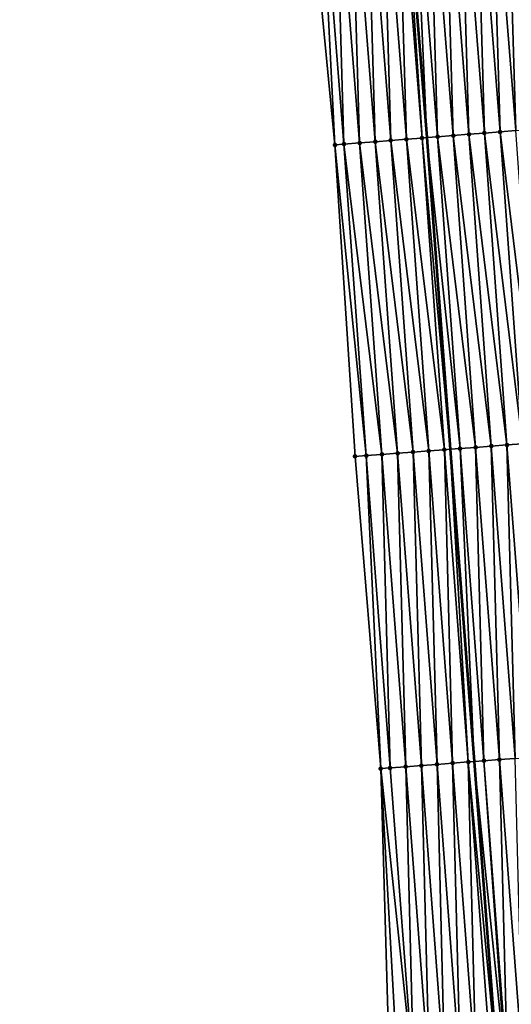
# Model space of a CAD drawing. Header units: feet. Extents: x 2010743 to 2022806, y 818705 to 837694.
# Tile 461 of 531: x 2011337 to 2011369, y 835075 to 835138. Entities that reach past the tile are written whole.
import ezdxf

# ---------------------------------------------------------------- set-up
doc = ezdxf.new("R2010")
doc.units = ezdxf.units.FT
doc.header["$MEASUREMENT"] = 0
doc.layers.add('EP_Travel Lane', color=172, linetype='Continuous', lineweight=53)
doc.layers.add('Road Shots', color=141, linetype='Continuous', lineweight=100)
doc.layers.add('I-77-MM17-21_NB-Surface-Border', color=7, linetype='Continuous')
doc.layers.add('I-77-MM17-21_NB-Surface-TIN', color=7, linetype='Continuous')

msp = doc.modelspace()

# ---------------------------------------------------------------- linework, layer by layer
at = {"layer": 'EP_Travel Lane'}
msp.add_polyline3d([(2011343.471, 835369.036, 318.673), (2011345.202, 835349.156, 318.333), (2011346.905, 835329.233, 317.953), (2011348.607, 835309.308, 317.598), (2011350.309, 835289.384, 317.24), (2011351.991, 835269.485, 316.885), (2011353.655, 835249.557, 316.548), (2011355.318, 835229.63, 316.166), (2011356.982, 835209.702, 315.817), (2011358.606, 835189.83, 315.464), (2011360.193, 835169.896, 315.119), (2011361.781, 835149.962, 314.759), (2011363.368, 835130.029, 314.388), (2011364.863, 835110.128, 314.021), (2011366.386, 835090.189, 313.681), (2011367.893, 835070.265, 313.337), (2011369.392, 835050.324, 312.984), (2011370.892, 835030.384, 312.62), (2011372.381, 835010.453, 312.287), (2011373.864, 834990.511, 311.941), (2011375.348, 834970.57, 311.56), (2011376.748, 834950.679, 311.193), (2011378.111, 834930.729, 310.823), (2011379.473, 834910.778, 310.478)], dxfattribs=at)
at = {"layer": 'I-77-MM17-21_NB-Surface-Border', "color": 3, "linetype": 'Continuous', "lineweight": -3}
msp.add_polyline3d([(2011373.638, 834910.372, 310.299), (2011371.915, 834930.297, 310.642), (2011370.068, 834950.213, 310.995), (2011368.994, 834970.1, 311.378), (2011367.509, 834990.041, 311.738), (2011366.025, 835009.983, 312.086), (2011364.536, 835029.909, 312.431), (2011363.037, 835049.85, 312.781), (2011360.998, 835069.75, 313.11), (2011360.425, 835089.737, 313.503), (2011358.792, 835109.668, 313.849), (2011357.502, 835129.568, 314.203), (2011355.591, 835149.476, 314.562), (2011353.715, 835169.387, 314.903), (2011352.345, 835189.337, 315.276), (2011350.727, 835209.183, 315.635), (2011349.064, 835229.111, 315.98), (2011347.4, 835249.038, 316.356), (2011345.736, 835268.966, 316.708), (2011344.055, 835288.853, 317.055), (2011342.09, 835308.755, 317.397), (2011340.966, 835328.728, 317.775), (2011339.235, 835348.65, 318.143), (2011337.381, 835368.501, 318.484)], dxfattribs=at)
at = {"layer": 'I-77-MM17-21_NB-Surface-TIN', "color": 128, "linetype": 'Continuous', "lineweight": -3}
for points in [[(2011369.044, 835130.477, 314.471), (2011368.462, 835150.49, 314.843), (2011367.465, 835150.411, 314.834)], [(2011370.041, 835130.556, 314.481), (2011369.459, 835150.569, 314.852), (2011368.462, 835150.49, 314.843)], [(2011369.044, 835130.477, 314.471), (2011370.041, 835130.556, 314.481), (2011368.462, 835150.49, 314.843)], [(2011361.069, 835129.848, 314.324), (2011360.487, 835149.86, 314.731), (2011359.49, 835149.782, 314.7)], [(2011362.066, 835129.926, 314.352), (2011361.484, 835149.939, 314.754), (2011360.487, 835149.86, 314.731)], [(2011361.069, 835129.848, 314.324), (2011362.066, 835129.926, 314.352), (2011360.487, 835149.86, 314.731)], [(2011363.063, 835130.005, 314.38), (2011361.781, 835149.962, 314.759), (2011361.484, 835149.939, 314.754)], [(2011362.066, 835129.926, 314.352), (2011363.063, 835130.005, 314.38), (2011361.484, 835149.939, 314.754)], [(2011362.481, 835150.018, 314.77), (2011361.781, 835149.962, 314.759), (2011363.368, 835130.029, 314.388)], [(2011363.063, 835130.005, 314.38), (2011363.368, 835130.029, 314.388), (2011361.781, 835149.962, 314.759)], [(2011364.059, 835130.083, 314.405), (2011363.478, 835150.096, 314.79), (2011362.481, 835150.018, 314.77)], [(2011364.059, 835130.083, 314.405), (2011362.481, 835150.018, 314.77), (2011363.368, 835130.029, 314.388)], [(2011365.056, 835130.162, 314.422), (2011364.474, 835150.175, 314.803), (2011363.478, 835150.096, 314.79)], [(2011364.059, 835130.083, 314.405), (2011365.056, 835130.162, 314.422), (2011363.478, 835150.096, 314.79)], [(2011366.053, 835130.241, 314.436), (2011365.471, 835150.254, 314.813), (2011364.474, 835150.175, 314.803)], [(2011365.056, 835130.162, 314.422), (2011366.053, 835130.241, 314.436), (2011364.474, 835150.175, 314.803)], [(2011367.05, 835130.32, 314.448), (2011366.468, 835150.332, 314.825), (2011365.471, 835150.254, 314.813)], [(2011366.053, 835130.241, 314.436), (2011367.05, 835130.32, 314.448), (2011365.471, 835150.254, 314.813)], [(2011368.047, 835130.398, 314.46), (2011367.465, 835150.411, 314.834), (2011366.468, 835150.332, 314.825)], [(2011367.05, 835130.32, 314.448), (2011368.047, 835130.398, 314.46), (2011366.468, 835150.332, 314.825)], [(2011368.047, 835130.398, 314.46), (2011369.044, 835130.477, 314.471), (2011367.465, 835150.411, 314.834)], [(2011357.502, 835129.568, 314.203), (2011356.499, 835149.547, 314.594), (2011355.591, 835149.476, 314.562)], [(2011358.078, 835129.613, 314.226), (2011357.496, 835149.625, 314.629), (2011356.499, 835149.547, 314.594)], [(2011358.078, 835129.613, 314.226), (2011356.499, 835149.547, 314.594), (2011357.502, 835129.568, 314.203)], [(2011359.075, 835129.691, 314.26), (2011358.493, 835149.704, 314.667), (2011357.496, 835149.625, 314.629)], [(2011358.078, 835129.613, 314.226), (2011359.075, 835129.691, 314.26), (2011357.496, 835149.625, 314.629)], [(2011360.072, 835129.77, 314.292), (2011359.49, 835149.782, 314.7), (2011358.493, 835149.704, 314.667)], [(2011359.075, 835129.691, 314.26), (2011360.072, 835129.77, 314.292), (2011358.493, 835149.704, 314.667)], [(2011360.072, 835129.77, 314.292), (2011361.069, 835129.848, 314.324), (2011359.49, 835149.782, 314.7)], [(2011369.477, 835110.48, 314.089), (2011368.047, 835130.398, 314.46), (2011367.05, 835130.32, 314.448)], [(2011370.474, 835110.556, 314.099), (2011369.044, 835130.477, 314.471), (2011368.047, 835130.398, 314.46)], [(2011369.477, 835110.48, 314.089), (2011370.474, 835110.556, 314.099), (2011368.047, 835130.398, 314.46)], [(2011361.5, 835109.873, 313.938), (2011360.072, 835129.77, 314.292), (2011359.075, 835129.691, 314.26)], [(2011362.497, 835109.949, 313.968), (2011361.069, 835129.848, 314.324), (2011360.072, 835129.77, 314.292)], [(2011361.5, 835109.873, 313.938), (2011362.497, 835109.949, 313.968), (2011360.072, 835129.77, 314.292)], [(2011363.494, 835110.024, 313.997), (2011362.066, 835129.926, 314.352), (2011361.069, 835129.848, 314.324)], [(2011363.494, 835110.024, 313.997), (2011361.069, 835129.848, 314.324), (2011362.497, 835109.949, 313.968)], [(2011364.491, 835110.1, 314.014), (2011363.063, 835130.005, 314.38), (2011362.066, 835129.926, 314.352)], [(2011363.494, 835110.024, 313.997), (2011364.491, 835110.1, 314.014), (2011362.066, 835129.926, 314.352)], [(2011363.063, 835130.005, 314.38), (2011364.863, 835110.128, 314.021), (2011363.368, 835130.029, 314.388)], [(2011364.491, 835110.1, 314.014), (2011364.863, 835110.128, 314.021), (2011363.063, 835130.005, 314.38)], [(2011365.488, 835110.176, 314.031), (2011364.059, 835130.083, 314.405), (2011363.368, 835130.029, 314.388)], [(2011365.488, 835110.176, 314.031), (2011363.368, 835130.029, 314.388), (2011364.863, 835110.128, 314.021)], [(2011366.485, 835110.252, 314.054), (2011365.056, 835130.162, 314.422), (2011364.059, 835130.083, 314.405)], [(2011365.488, 835110.176, 314.031), (2011366.485, 835110.252, 314.054), (2011364.059, 835130.083, 314.405)], [(2011367.483, 835110.328, 314.069), (2011366.053, 835130.241, 314.436), (2011365.056, 835130.162, 314.422)], [(2011366.485, 835110.252, 314.054), (2011367.483, 835110.328, 314.069), (2011365.056, 835130.162, 314.422)], [(2011368.48, 835110.404, 314.079), (2011367.05, 835130.32, 314.448), (2011366.053, 835130.241, 314.436)], [(2011367.483, 835110.328, 314.069), (2011368.48, 835110.404, 314.079), (2011366.053, 835130.241, 314.436)], [(2011368.48, 835110.404, 314.079), (2011369.477, 835110.48, 314.089), (2011367.05, 835130.32, 314.448)], [(2011359.506, 835109.722, 313.872), (2011358.078, 835129.613, 314.226), (2011357.502, 835129.568, 314.203)], [(2011359.506, 835109.722, 313.872), (2011357.502, 835129.568, 314.203), (2011358.792, 835109.668, 313.849)], [(2011360.503, 835109.797, 313.903), (2011359.075, 835129.691, 314.26), (2011358.078, 835129.613, 314.226)], [(2011359.506, 835109.722, 313.872), (2011360.503, 835109.797, 313.903), (2011358.078, 835129.613, 314.226)], [(2011360.503, 835109.797, 313.903), (2011361.5, 835109.873, 313.938), (2011359.075, 835129.691, 314.26)], [(2011367.011, 835090.237, 313.687), (2011366.485, 835110.252, 314.054), (2011365.488, 835110.176, 314.031)], [(2011368.008, 835090.313, 313.706), (2011367.483, 835110.328, 314.069), (2011366.485, 835110.252, 314.054)], [(2011367.011, 835090.237, 313.687), (2011368.008, 835090.313, 313.706), (2011366.485, 835110.252, 314.054)], [(2011369.005, 835090.389, 313.721), (2011368.48, 835110.404, 314.079), (2011367.483, 835110.328, 314.069)], [(2011368.008, 835090.313, 313.706), (2011369.005, 835090.389, 313.721), (2011367.483, 835110.328, 314.069)], [(2011370.003, 835090.465, 313.731), (2011369.477, 835110.48, 314.089), (2011368.48, 835110.404, 314.079)], [(2011369.005, 835090.389, 313.721), (2011370.003, 835090.465, 313.731), (2011368.48, 835110.404, 314.079)], [(2011360.425, 835089.737, 313.503), (2011359.506, 835109.722, 313.872), (2011358.792, 835109.668, 313.849)], [(2011361.028, 835089.783, 313.522), (2011360.503, 835109.797, 313.903), (2011359.506, 835109.722, 313.872)], [(2011360.425, 835089.737, 313.503), (2011361.028, 835089.783, 313.522), (2011359.506, 835109.722, 313.872)], [(2011362.026, 835089.859, 313.553), (2011361.5, 835109.873, 313.938), (2011360.503, 835109.797, 313.903)], [(2011361.028, 835089.783, 313.522), (2011362.026, 835089.859, 313.553), (2011360.503, 835109.797, 313.903)], [(2011363.023, 835089.934, 313.588), (2011362.497, 835109.949, 313.968), (2011361.5, 835109.873, 313.938)], [(2011362.026, 835089.859, 313.553), (2011363.023, 835089.934, 313.588), (2011361.5, 835109.873, 313.938)], [(2011364.02, 835090.01, 313.617), (2011363.494, 835110.024, 313.997), (2011362.497, 835109.949, 313.968)], [(2011363.023, 835089.934, 313.588), (2011364.02, 835090.01, 313.617), (2011362.497, 835109.949, 313.968)], [(2011365.017, 835090.085, 313.654), (2011364.491, 835110.1, 314.014), (2011363.494, 835110.024, 313.997)], [(2011364.02, 835090.01, 313.617), (2011365.017, 835090.085, 313.654), (2011363.494, 835110.024, 313.997)], [(2011366.014, 835090.161, 313.678), (2011364.863, 835110.128, 314.021), (2011364.491, 835110.1, 314.014)], [(2011365.017, 835090.085, 313.654), (2011366.014, 835090.161, 313.678), (2011364.491, 835110.1, 314.014)], [(2011365.488, 835110.176, 314.031), (2011364.863, 835110.128, 314.021), (2011366.386, 835090.189, 313.681)], [(2011366.014, 835090.161, 313.678), (2011366.386, 835090.189, 313.681), (2011364.863, 835110.128, 314.021)], [(2011367.011, 835090.237, 313.687), (2011365.488, 835110.176, 314.031), (2011366.386, 835090.189, 313.681)], [(2011366.523, 835070.163, 313.305), (2011366.014, 835090.161, 313.678), (2011365.017, 835090.085, 313.654)], [(2011366.014, 835090.161, 313.678), (2011367.893, 835070.265, 313.337), (2011366.386, 835090.189, 313.681)], [(2011367.52, 835070.237, 313.333), (2011367.893, 835070.265, 313.337), (2011366.014, 835090.161, 313.678)], [(2011366.523, 835070.163, 313.305), (2011367.52, 835070.237, 313.333), (2011366.014, 835090.161, 313.678)], [(2011368.425, 835070.305, 313.343), (2011367.011, 835090.237, 313.687), (2011366.386, 835090.189, 313.681)], [(2011368.425, 835070.305, 313.343), (2011366.386, 835090.189, 313.681), (2011367.893, 835070.265, 313.337)], [(2011368.518, 835070.312, 313.346), (2011368.008, 835090.313, 313.706), (2011367.011, 835090.237, 313.687)], [(2011368.425, 835070.305, 313.343), (2011368.518, 835070.312, 313.346), (2011367.011, 835090.237, 313.687)], [(2011369.515, 835070.387, 313.367), (2011369.005, 835090.389, 313.721), (2011368.008, 835090.313, 313.706)], [(2011368.518, 835070.312, 313.346), (2011369.515, 835070.387, 313.367), (2011368.008, 835090.313, 313.706)], [(2011362.534, 835069.865, 313.167), (2011361.028, 835089.783, 313.522), (2011360.425, 835089.737, 313.503)], [(2011360.998, 835069.75, 313.11), (2011361.537, 835069.791, 313.13), (2011360.425, 835089.737, 313.503)], [(2011361.537, 835069.791, 313.13), (2011362.534, 835069.865, 313.167), (2011360.425, 835089.737, 313.503)], [(2011362.534, 835069.865, 313.167), (2011362.026, 835089.859, 313.553), (2011361.028, 835089.783, 313.522)], [(2011363.531, 835069.939, 313.202), (2011363.023, 835089.934, 313.588), (2011362.026, 835089.859, 313.553)], [(2011362.534, 835069.865, 313.167), (2011363.531, 835069.939, 313.202), (2011362.026, 835089.859, 313.553)], [(2011364.529, 835070.014, 313.237), (2011364.02, 835090.01, 313.617), (2011363.023, 835089.934, 313.588)], [(2011363.531, 835069.939, 313.202), (2011364.529, 835070.014, 313.237), (2011363.023, 835089.934, 313.588)], [(2011365.526, 835070.088, 313.267), (2011365.017, 835090.085, 313.654), (2011364.02, 835090.01, 313.617)], [(2011364.529, 835070.014, 313.237), (2011365.526, 835070.088, 313.267), (2011364.02, 835090.01, 313.617)], [(2011365.526, 835070.088, 313.267), (2011366.523, 835070.163, 313.305), (2011365.017, 835090.085, 313.654)]]:
    msp.add_3dface(points, dxfattribs=at)
at = {"layer": 'Road Shots', "lineweight": 100}
for p in [(2011368.047, 835130.398, 314.46), (2011360.072, 835129.77, 314.292), (2011361.069, 835129.848, 314.324), (2011362.066, 835129.926, 314.352), (2011363.063, 835130.005, 314.38), (2011364.059, 835130.083, 314.405), (2011365.056, 835130.162, 314.422), (2011366.053, 835130.241, 314.436), (2011367.05, 835130.32, 314.448), (2011357.502, 835129.568, 314.203), (2011358.078, 835129.613, 314.226), (2011359.075, 835129.691, 314.26), (2011366.485, 835110.252, 314.054), (2011367.483, 835110.328, 314.069), (2011368.48, 835110.404, 314.079), (2011358.792, 835109.668, 313.849), (2011359.506, 835109.722, 313.872), (2011360.503, 835109.797, 313.903), (2011361.5, 835109.873, 313.938), (2011362.497, 835109.949, 313.968), (2011363.494, 835110.024, 313.997), (2011364.491, 835110.1, 314.014), (2011365.488, 835110.176, 314.031), (2011366.014, 835090.161, 313.678), (2011367.011, 835090.237, 313.687), (2011368.008, 835090.313, 313.706), (2011360.425, 835089.737, 313.503), (2011361.028, 835089.783, 313.522), (2011362.026, 835089.859, 313.553), (2011363.023, 835089.934, 313.588), (2011364.02, 835090.01, 313.617), (2011365.017, 835090.085, 313.654)]:
    msp.add_point(p, dxfattribs=at)

doc.saveas('drawing.dxf')
